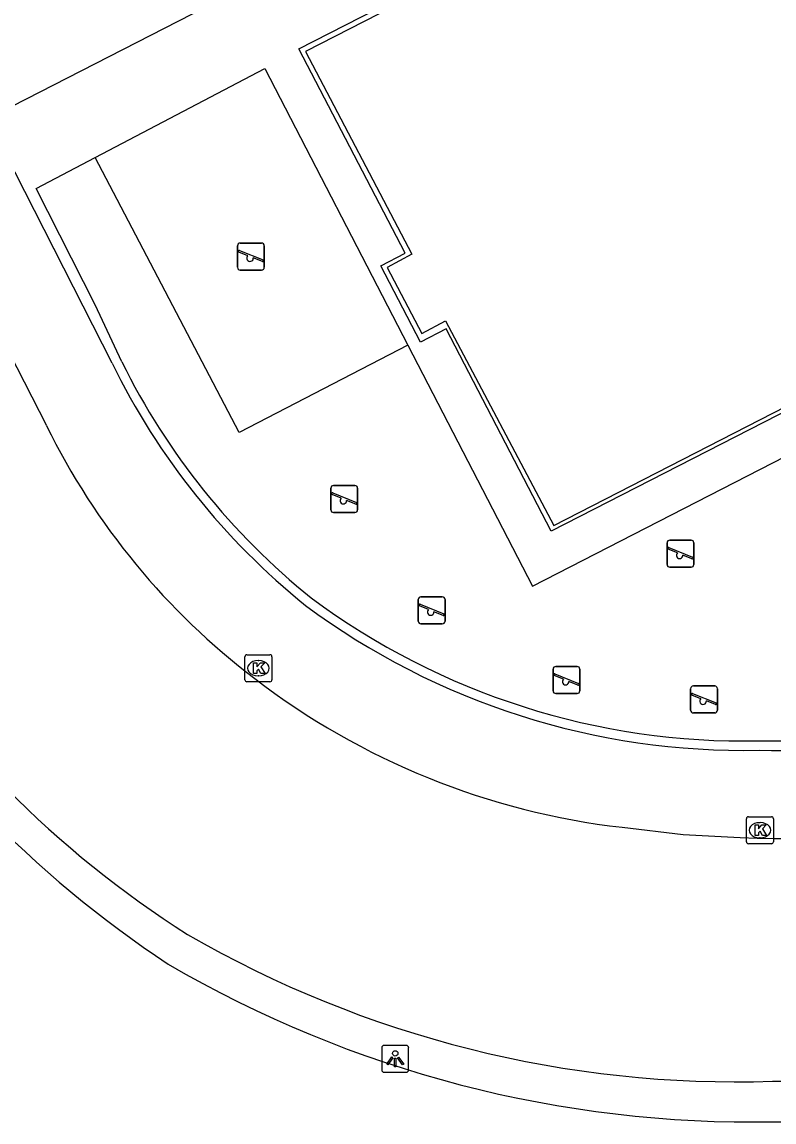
# Model space of a CAD drawing. Extents: x 158838 to 160074, y 386376 to 387776.
# Drawn here: x 159619.22 to 159647.09, y 387129.41 to 387170.19 of the extents above; entities that cross this region are included whole.
import ezdxf

# ---------------------------------------------------------------- set-up
doc = ezdxf.new("R2010")
doc.units = 0
for name, color, linetype in [('IMGEO_Groenvoorziening', 7, 'Continuous'), ('IMGEO_Hek', 7, 'Continuous'), ('IMGEO_Kolk', 7, 'Continuous'), ('IMGEO_Lichtpunt', 7, 'Continuous'), ('IMGEO_Rijbaan_lokaal_gesloten', 7, 'Continuous'), ('IMGEO_Speelvoorziening', 7, 'Continuous'), ('IMGEO_Voetpad_open', 7, 'Continuous')]:
    doc.layers.add(name, color=color, linetype=linetype)

msp = doc.modelspace()

# ---------------------------------------------------------------- linework, layer by layer
at = {"layer": 'IMGEO_Groenvoorziening'}
msp.add_lwpolyline([(159633.517, 387158.215), (159627.26, 387154.972), (159621.927, 387165.162)], dxfattribs=at)
at = {"layer": 'IMGEO_Hek'}
msp.add_lwpolyline([(159638.823, 387151.308), (159634.931, 387158.816), (159633.983, 387158.325), (159632.515, 387161.155), (159633.412, 387161.621), (159629.483, 387169.19), (159665.194, 387187.456), (159669.117, 387179.883), (159670.048, 387180.364), (159671.475, 387177.598), (159670.569, 387177.114), (159674.522, 387169.593), (159638.823, 387151.308)], dxfattribs=at)
at = {"layer": 'IMGEO_Kolk'}
for p, q in [((159627.479, 387145.808), (159627.479, 387146.66)), ((159627.554, 387146.734), (159628.406, 387146.734)), ((159628.48, 387146.66), (159628.48, 387145.808)), ((159627.967, 387146.514), (159627.992, 387146.514)), ((159628.406, 387145.734), (159627.554, 387145.734)), ((159627.99, 387145.954), (159627.965, 387145.954)), ((159646.063, 387139.802), (159646.063, 387140.654)), ((159646.138, 387140.728), (159646.99, 387140.728)), ((159646.551, 387140.508), (159646.576, 387140.508)), ((159647.064, 387140.654), (159647.064, 387139.802)), ((159646.99, 387139.728), (159646.138, 387139.728)), ((159646.574, 387139.948), (159646.549, 387139.948))]:
    msp.add_line(p, q, dxfattribs=at)
for points in [[(159627.479, 387145.808), (159627.479, 387146.66)], [(159627.554, 387146.734), (159628.406, 387146.734)], [(159628.48, 387146.66), (159628.48, 387145.808)], [(159627.8, 387146.434), (159627.923, 387146.434), (159627.923, 387146.283), (159628.053, 387146.434), (159628.217, 387146.434), (159628.071, 387146.283), (159628.224, 387146.034), (159628.072, 387146.034), (159627.987, 387146.198), (159627.923, 387146.131), (159627.923, 387146.034), (159627.8, 387146.034), (159627.8, 387146.434)], [(159628.406, 387145.734), (159627.554, 387145.734)], [(159646.063, 387139.802), (159646.063, 387140.654)], [(159646.138, 387140.728), (159646.99, 387140.728)], [(159646.384, 387140.428), (159646.507, 387140.428), (159646.507, 387140.277), (159646.637, 387140.428), (159646.801, 387140.428), (159646.655, 387140.277), (159646.808, 387140.028), (159646.656, 387140.028), (159646.571, 387140.192), (159646.507, 387140.125), (159646.507, 387140.028), (159646.384, 387140.028), (159646.384, 387140.428)], [(159647.064, 387140.654), (159647.064, 387139.802)], [(159646.99, 387139.728), (159646.138, 387139.728)]]:
    msp.add_lwpolyline(points, dxfattribs=at)
for centre, start, end in [((159627.556, 387146.658), 91.552, 178.448), ((159627.556, 387146.658), 91.552, 178.448), ((159628.404, 387146.658), 1.552, 88.448), ((159628.404, 387146.658), 1.552, 88.448), ((159627.556, 387145.81), 181.552, 268.448), ((159627.556, 387145.81), 181.552, 268.448), ((159628.404, 387145.81), 271.552, 358.448), ((159628.404, 387145.81), 271.552, 358.448), ((159646.14, 387140.652), 91.552, 178.448), ((159646.14, 387140.652), 91.552, 178.448), ((159646.988, 387140.652), 1.552, 88.448), ((159646.988, 387140.652), 1.552, 88.448), ((159646.14, 387139.804), 181.552, 268.448), ((159646.14, 387139.804), 181.552, 268.448), ((159646.988, 387139.804), 271.552, 358.448), ((159646.988, 387139.804), 271.552, 358.448)]:
    msp.add_arc(centre, 0.0765, start, end, dxfattribs=at)
for centre, major_axis, ratio, start_param, end_param in [((159627.966, 387146.234), (-0.387, 0.002), 0.722429, 4.712389, 7.853982), ((159627.991, 387146.234), (-0.39, 0.002), 0.717154, 1.570796, 4.712389), ((159646.55, 387140.228), (-0.387, 0.002), 0.722429, 4.712389, 7.853982), ((159646.575, 387140.228), (-0.39, 0.002), 0.717154, 1.570796, 4.712389)]:
    msp.add_ellipse(centre, major_axis=major_axis, ratio=ratio, start_param=start_param, end_param=end_param, dxfattribs=at)
at = {"layer": 'IMGEO_Lichtpunt'}
for p, q in [((159632.551, 387132.157), (159632.551, 387131.35)), ((159632.551, 387132.157), (159632.551, 387131.35)), ((159633.453, 387132.252), (159632.645, 387132.252)), ((159633.453, 387132.252), (159632.645, 387132.252)), ((159633.547, 387131.35), (159633.547, 387132.157)), ((159633.547, 387131.35), (159633.547, 387132.157)), ((159632.645, 387131.256), (159633.453, 387131.256)), ((159632.645, 387131.256), (159633.453, 387131.256))]:
    msp.add_line(p, q, dxfattribs=at)
for points in [[(159632.925, 387131.821), (159632.964, 387131.793), (159632.776, 387131.531), (159632.738, 387131.558), (159632.925, 387131.821)], [(159633.027, 387131.773), (159633.074, 387131.773), (159633.074, 387131.451), (159633.027, 387131.451), (159633.027, 387131.773)], [(159633.137, 387131.793), (159633.175, 387131.82), (159633.362, 387131.558), (159633.323, 387131.53), (159633.137, 387131.793)]]:
    msp.add_lwpolyline(points, dxfattribs=at)
msp.add_circle((159633.05, 387131.955), 0.0994, dxfattribs=at)
for centre, start, end in [((159632.645, 387132.157), 90, 180), ((159632.645, 387132.157), 90, 180), ((159633.453, 387132.157), 0, 90), ((159633.453, 387132.157), 0, 90), ((159632.645, 387131.35), 180, 270), ((159632.645, 387131.35), 180, 270), ((159633.453, 387131.35), 270, 0), ((159633.453, 387131.35), 270, 360)]:
    msp.add_arc(centre, 0.0946, start, end, dxfattribs=at)
at = {"layer": 'IMGEO_Rijbaan_lokaal_gesloten'}
for points in [[(159576.335, 387240.884), (159603.405, 387187.924), (159620.125, 387155.225)], [(159641.459, 387140.335), (159643.72, 387140.064), (159645.833, 387139.956)]]:
    msp.add_lwpolyline(points, dxfattribs=at)
for centre, radius, start, end in [((159643.802, 387166.85), 26.377, 206.1509, 232.7691), ((159645.922, 387168.767), 38.379, 211.8368, 237.59), ((159644.615, 387167.697), 27.543, 232.4875, 263.4201), ((159647.38, 387178.123), 38.198, 267.6796, 297.792), ((159645.683, 387171.442), 40.542, 239.9017, 271.9077), ((159647.251, 387178.826), 47.904, 269.7391, 297.414)]:
    msp.add_arc(centre, radius, start, end, dxfattribs=at)
at = {"layer": 'IMGEO_Speelvoorziening'}
for p, q in [((159627.205, 387161.095), (159627.205, 387161.895)), ((159627.205, 387161.895), (159627.205, 387161.095)), ((159627.588, 387161.523), (159627.249, 387161.66)), ((159627.274, 387161.72), (159628.15, 387161.367)), ((159627.305, 387161.995), (159628.095, 387161.995)), ((159628.095, 387161.995), (159627.305, 387161.995)), ((159628.195, 387161.895), (159628.195, 387161.095)), ((159628.195, 387161.095), (159628.195, 387161.895)), ((159628.126, 387161.307), (159627.786, 387161.444)), ((159628.095, 387160.995), (159627.305, 387160.995)), ((159627.305, 387160.995), (159628.095, 387160.995)), ((159630.664, 387152.106), (159630.664, 387152.906)), ((159630.664, 387152.906), (159630.664, 387152.106)), ((159631.047, 387152.534), (159630.708, 387152.671)), ((159630.733, 387152.731), (159631.609, 387152.378)), ((159630.764, 387153.006), (159631.554, 387153.006)), ((159631.554, 387153.006), (159630.764, 387153.006)), ((159631.654, 387152.906), (159631.654, 387152.106)), ((159631.654, 387152.106), (159631.654, 387152.906)), ((159631.585, 387152.318), (159631.245, 387152.455)), ((159631.554, 387152.006), (159630.764, 387152.006)), ((159630.764, 387152.006), (159631.554, 387152.006)), ((159643.123, 387150.08), (159643.123, 387150.88)), ((159643.123, 387150.88), (159643.123, 387150.08)), ((159643.506, 387150.508), (159643.167, 387150.645)), ((159643.192, 387150.705), (159644.068, 387150.352)), ((159643.223, 387150.98), (159644.013, 387150.98)), ((159644.013, 387150.98), (159643.223, 387150.98)), ((159644.113, 387150.88), (159644.113, 387150.08)), ((159644.113, 387150.08), (159644.113, 387150.88)), ((159644.044, 387150.292), (159643.704, 387150.429)), ((159644.013, 387149.98), (159643.223, 387149.98)), ((159643.223, 387149.98), (159644.013, 387149.98)), ((159633.904, 387147.978), (159633.904, 387148.778)), ((159633.904, 387148.778), (159633.904, 387147.978)), ((159633.973, 387148.603), (159634.849, 387148.25)), ((159634.004, 387148.878), (159634.794, 387148.878)), ((159634.794, 387148.878), (159634.004, 387148.878)), ((159634.894, 387148.778), (159634.894, 387147.978)), ((159634.894, 387147.978), (159634.894, 387148.778)), ((159634.287, 387148.406), (159633.948, 387148.543)), ((159634.825, 387148.19), (159634.485, 387148.327)), ((159634.794, 387147.878), (159634.004, 387147.878)), ((159634.004, 387147.878), (159634.794, 387147.878)), ((159638.9, 387145.396), (159638.9, 387146.196)), ((159638.9, 387146.196), (159638.9, 387145.396)), ((159639, 387146.296), (159639.79, 387146.296)), ((159639.79, 387146.296), (159639, 387146.296)), ((159639.89, 387146.196), (159639.89, 387145.396)), ((159639.89, 387145.396), (159639.89, 387146.196)), ((159639.283, 387145.824), (159638.944, 387145.961)), ((159638.969, 387146.021), (159639.845, 387145.668)), ((159639.821, 387145.608), (159639.481, 387145.745)), ((159643.997, 387144.675), (159643.997, 387145.475)), ((159643.997, 387145.475), (159643.997, 387144.675)), ((159644.097, 387145.575), (159644.887, 387145.575)), ((159644.887, 387145.575), (159644.097, 387145.575)), ((159644.987, 387145.475), (159644.987, 387144.675)), ((159644.987, 387144.675), (159644.987, 387145.475)), ((159639.79, 387145.296), (159639, 387145.296)), ((159639, 387145.296), (159639.79, 387145.296)), ((159644.38, 387145.103), (159644.041, 387145.24)), ((159644.066, 387145.3), (159644.942, 387144.947)), ((159644.918, 387144.887), (159644.578, 387145.024)), ((159644.887, 387144.575), (159644.097, 387144.575)), ((159644.097, 387144.575), (159644.887, 387144.575))]:
    msp.add_line(p, q, dxfattribs=at)
for centre, radius, start, end in [((159627.305, 387161.895), 0.1, 90, 180), ((159627.305, 387161.895), 0.1, 90, 180), ((159627.262, 387161.69), 0.0327, 68.078, 248.078), ((159628.095, 387161.895), 0.1, 0, 90), ((159628.095, 387161.895), 0.1, 360, 90), ((159627.667, 387161.433), 0.12, 130.9928, 5.1632), ((159628.138, 387161.337), 0.0327, 248.078, 68.078), ((159627.305, 387161.095), 0.1, 180, 270), ((159627.305, 387161.095), 0.1, 180, 270), ((159628.095, 387161.095), 0.1, 270, 0), ((159628.095, 387161.095), 0.1, 270, 0), ((159630.764, 387152.906), 0.1, 90, 180), ((159630.764, 387152.906), 0.1, 90, 180), ((159630.721, 387152.701), 0.0327, 68.078, 248.078), ((159631.554, 387152.906), 0.1, 0, 90), ((159631.554, 387152.906), 0.1, 360, 90), ((159631.126, 387152.444), 0.12, 130.9928, 5.1632), ((159631.597, 387152.348), 0.0327, 248.078, 68.078), ((159630.764, 387152.106), 0.1, 180, 270), ((159630.764, 387152.106), 0.1, 180, 270), ((159631.554, 387152.106), 0.1, 270, 0), ((159631.554, 387152.106), 0.1, 270, 0), ((159643.223, 387150.88), 0.1, 90, 180), ((159643.223, 387150.88), 0.1, 90, 180), ((159643.18, 387150.675), 0.0327, 68.078, 248.078), ((159644.013, 387150.88), 0.1, 0, 90), ((159644.013, 387150.88), 0.1, 360, 90), ((159643.585, 387150.418), 0.12, 130.9928, 5.1632), ((159644.056, 387150.322), 0.0327, 248.078, 68.078), ((159643.223, 387150.08), 0.1, 180, 270), ((159643.223, 387150.08), 0.1, 180, 270), ((159644.013, 387150.08), 0.1, 270, 0), ((159644.013, 387150.08), 0.1, 270, 0), ((159634.004, 387148.778), 0.1, 90, 180), ((159634.004, 387148.778), 0.1, 90, 180), ((159633.961, 387148.573), 0.0327, 68.078, 248.078), ((159634.794, 387148.778), 0.1, 0, 90), ((159634.794, 387148.778), 0.1, 360, 90), ((159634.366, 387148.316), 0.12, 130.9928, 5.1632), ((159634.837, 387148.22), 0.0327, 248.078, 68.078), ((159634.004, 387147.978), 0.1, 180, 270), ((159634.004, 387147.978), 0.1, 180, 270), ((159634.794, 387147.978), 0.1, 270, 0), ((159634.794, 387147.978), 0.1, 270, 0), ((159639, 387146.196), 0.1, 90, 180), ((159639, 387146.196), 0.1, 90, 180), ((159639.79, 387146.196), 0.1, 0, 90), ((159639.79, 387146.196), 0.1, 360, 90), ((159638.957, 387145.991), 0.0327, 68.078, 248.078), ((159639.362, 387145.734), 0.12, 130.9928, 5.1632), ((159639, 387145.396), 0.1, 180, 270), ((159639, 387145.396), 0.1, 180, 270), ((159639.79, 387145.396), 0.1, 270, 0), ((159639.79, 387145.396), 0.1, 270, 0), ((159639.833, 387145.638), 0.0327, 248.078, 68.078), ((159644.097, 387145.475), 0.1, 90, 180), ((159644.097, 387145.475), 0.1, 90, 180), ((159644.887, 387145.475), 0.1, 0, 90), ((159644.887, 387145.475), 0.1, 360, 90), ((159644.054, 387145.27), 0.0327, 68.078, 248.078), ((159644.459, 387145.013), 0.12, 130.9928, 5.1632), ((159644.93, 387144.917), 0.0327, 248.078, 68.078), ((159644.097, 387144.675), 0.1, 180, 270), ((159644.097, 387144.675), 0.1, 180, 270), ((159644.887, 387144.675), 0.1, 270, 0), ((159644.887, 387144.675), 0.1, 270, 0)]:
    msp.add_arc(centre, radius, start, end, dxfattribs=at)
at = {"layer": 'IMGEO_Voetpad_open'}
for points in [[(159622.557, 387157.541), (159596.683, 387208.421)], [(159633.517, 387158.215), (159638.137, 387149.281), (159676.555, 387168.991), (159666.494, 387188.057), (159675.712, 387192.658), (159679.572, 387184.979)], [(159638.823, 387151.308), (159634.931, 387158.816), (159633.983, 387158.325), (159632.515, 387161.155), (159633.412, 387161.621), (159629.483, 387169.19), (159665.194, 387187.456), (159669.117, 387179.883), (159670.048, 387180.364), (159671.475, 387177.598), (159670.569, 387177.114), (159674.522, 387169.593), (159638.823, 387151.308)], [(159674.282, 387169.669), (159670.346, 387177.222), (159671.188, 387177.68), (159669.925, 387180.135), (159669.024, 387179.668), (159665.119, 387187.214), (159629.724, 387169.093), (159633.661, 387161.581), (159632.745, 387161.09), (159634.038, 387158.641), (159634.918, 387159.106), (159638.921, 387151.522), (159674.282, 387169.669)], [(159628.499, 387176.608), (159635.526, 387180.185), (159637.326, 387176.529), (159618.326, 387166.796), (159616.432, 387170.417), (159624.941, 387174.817)], [(159621.927, 387165.162), (159628.215, 387168.47), (159633.517, 387158.215)], [(159622.915, 387157.596), (159621.935, 387159.709), (159619.748, 387164.016), (159621.927, 387165.162)]]:
    msp.add_lwpolyline(points, dxfattribs=at)
for centre, radius, start, end in [((159646.412, 387169.234), 26.567, 206.112, 231.0908), ((159646.225, 387169.096), 25.992, 206.2588, 231.1995), ((159645.96, 387170.395), 26.858, 233.3782, 271.2127), ((159645.957, 387170.385), 27.198, 233.3608, 271.2192), ((159647.35, 387169.656), 41.214, 211.588, 236.5615), ((159647.228, 387180.081), 36.545, 268.9018, 291.606), ((159647.239, 387180.028), 36.842, 268.9071, 291.6235), ((159646.251, 387172.239), 42.828, 239.6931, 271.1152), ((159647.3, 387178.65), 49.232, 269.7502, 297.4995)]:
    msp.add_arc(centre, radius, start, end, dxfattribs=at)

doc.saveas('drawing.dxf')
